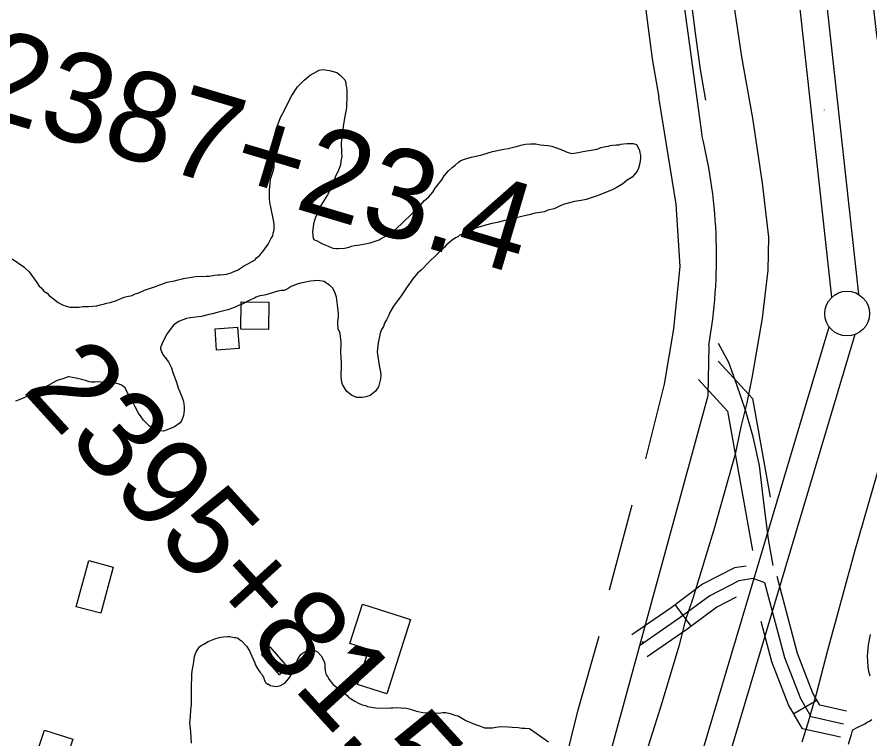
# Model space of a CAD drawing. Extents: x 3250478 to 3288318, y 788638 to 816472.
# Drawn here: x 3273184 to 3274138, y 798809 to 799617 of the extents above; entities that cross this region are included whole.
import ezdxf

# ---------------------------------------------------------------- set-up
doc = ezdxf.new("R2010")
doc.units = 0
for name, color, linetype in [('V-BLDG-OTLN', 7, 'Continuous'), ('V-LEVE-TOET', 7, 'Continuous'), ('V-ROAD-CNTR', 7, 'Continuous'), ('V-SITE-VEGE', 7, 'Continuous'), ('V-SURV-IDEN', 7, 'Continuous'), ('V-SURV-LINE', 7, 'Continuous'), ('V-TOPO-SHOR', 7, 'Continuous')]:
    doc.layers.add(name, color=color, linetype=linetype)

msp = doc.modelspace()

# ---------------------------------------------------------------- linework, layer by layer
at = {"layer": 'V-BLDG-OTLN'}
for points in [[(3273434.64, 799298.23), (3273465.43, 799297.88), (3273465.08, 799267.4), (3273434.29, 799267.75)], [(3273405.28, 799268.05), (3273430.42, 799269.9), (3273432.18, 799246.08), (3273407.04, 799244.23)], [(3273250.19, 798957.18), (3273264.05, 799008.88), (3273291.49, 799001.53), (3273277.63, 798949.82)], [(3273597.4, 798859.8), (3273564.75, 798870.17), (3273577.2, 798909.37), (3273556.07, 798916.08), (3273570.06, 798960.14), (3273623.84, 798943.06)], [(3273486.89, 798889.01), (3273477.48, 798880.83), (3273457.2, 798904.2), (3273466.61, 798912.37)], [(3273236.47, 798779.08), (3273288.71, 798762.05), (3273277.29, 798727.03), (3273253.41, 798734.82), (3273256.16, 798743.25), (3273196.12, 798762.83), (3273214.51, 798819.23), (3273246.19, 798808.9)]]:
    msp.add_lwpolyline(points, close=True, dxfattribs=at)
at = {"layer": 'V-LEVE-TOET'}
msp.add_line((3273994.19, 799572.32), (3273994.4, 799572.11), dxfattribs=at)
for points in [[(3274061.85, 798806.12), (3274068.61, 798827.43), (3274077.85, 798859.88), (3274090.64, 798908.6), (3274121.38, 799020.62), (3274155.1, 799137.91), (3274176.53, 799236.89), (3274179.56, 799265.57), (3274178.42, 799339.31), (3274164.12, 799476.63), (3274145.15, 799599.57), (3274136.56, 799676.08), (3274123.48, 799746.83), (3274114.68, 799810.77), (3274107.78, 799900.28), (3274099.15, 800005.14), (3274089.23, 800127.9), (3274066.66, 800323.54), (3274045.78, 800530.48)], [(3273948, 799946.55), (3273967.99, 799774.99), (3273982.39, 799650.53), (3273994.19, 799572.32), (3274006.26, 799503.85), (3274017.25, 799430.97), (3274024.2, 799370.62), (3274023.72, 799333.67), (3274017.31, 799279.83), (3274006.1, 799215.15), (3273999.99, 799185.17), (3273993.51, 799158.24), (3273986.92, 799127.8), (3273963.93, 799045.72), (3273939.61, 798966.25), (3273931.59, 798942.41), (3273924.1, 798913.17), (3273904.19, 798846.9), (3273867.23, 798730.64)]]:
    msp.add_lwpolyline(points, dxfattribs=at)
at = {"layer": 'V-ROAD-CNTR'}
for p, q in [((3274086.41, 799512.9), (3274086.41, 799512.69)), ((3273937.93, 798935.48), (3273920.04, 798959.56)), ((3273883.4, 798916.53), (3273883.95, 798918.63)), ((3274052.6, 798837.6), (3274078.5, 798852.74))]:
    msp.add_line(p, q, dxfattribs=at)
for points in [[(3273379.45, 804483.77), (3273447.38, 803889.85), (3273529.09, 803156.07), (3273653.03, 802063.62), (3273749.3, 801185.94), (3273833.34, 800447.86), (3273925.06, 799664.27), (3273949.84, 799484.57)], [(3273954.13, 799523.68), (3273948.34, 799558.2), (3273942.97, 799596.13), (3273934.81, 799660.71), (3273923.2, 799765.14), (3273909.88, 799873.4), (3273896.55, 799994.24), (3273881.28, 800130.85), (3273856.57, 800343.54), (3273829.7, 800576.05), (3273808.19, 800775.53), (3273793.36, 800902.76), (3273774.66, 801069.21), (3273759.4, 801199.63), (3273740.91, 801361.39), (3273725.86, 801497.15), (3273705.21, 801684.69), (3273675.7, 801944.97)], [(3273957.41, 799249.49), (3273956.45, 799193.11), (3273836.34, 798753.96)], [(3274029.71, 799003.29), (3274024.48, 799032.66), (3274019.08, 799073.87), (3274014.29, 799115.21), (3274007.23, 799147.25), (3273998.51, 799177.03), (3273989.07, 799205.5), (3273979.76, 799230.39), (3273968.54, 799251.82)], [(3273967.96, 799231.7), (3274006.48, 799189.93), (3274026.27, 799079.87)], [(3273945.9, 799211.37), (3273978.5, 799176.02), (3274006.56, 799019.93)], [(3273999.18, 799002.49), (3273986.43, 799000.53), (3273950.63, 798982.29), (3273915.34, 798956.07), (3273871.45, 798925.82)], [(3274108.2, 798825.76), (3274072.12, 798833.94), (3274060.4, 798853.99), (3274042.49, 798900.1), (3274020.26, 798984.04), (3274007.34, 798988.57), (3273991.1, 798986.07), (3273958.57, 798969.49), (3273924.07, 798943.87), (3273879.97, 798913.47)], [(3274111.51, 798840.39), (3274081.78, 798847.13), (3274073.95, 798860.53), (3274056.78, 798904.75), (3274033.98, 798990.82)], [(3273988.05, 798967.68), (3273966.5, 798956.7), (3273932.8, 798931.67), (3273888.48, 798901.12)], [(3274104.88, 798811.14), (3274062.45, 798820.75), (3274046.85, 798847.45), (3274028.2, 798895.45), (3274016.24, 798940.64)]]:
    msp.add_lwpolyline(points, dxfattribs=at)
msp.add_arc((3273399.38, 799349.19), 566.87, 349.87031, 13.8166, dxfattribs=at)
at = {"layer": 'V-SITE-VEGE'}
for points in [[(3273367.6, 799323.68), (3273370.07, 799324.41), (3273383.52, 799326.42), (3273395.31, 799326.85), (3273398.57, 799327.15), (3273404.69, 799328.17), (3273408.35, 799328.46), (3273411.6, 799328.36), (3273418.12, 799329.36), (3273423.45, 799330.82), (3273425.52, 799331.97), (3273430.45, 799333.84), (3273437.08, 799338.09), (3273450.3, 799345.38), (3273451.58, 799347.37), (3273453.25, 799348.53), (3273455.34, 799350.5), (3273459.13, 799354.84), (3273464.66, 799362.78), (3273467.7, 799368.77), (3273469.83, 799371.95), (3273470.34, 799375.18), (3273471.27, 799378.8), (3273471.45, 799384.48), (3273471.15, 799387.74), (3273469.76, 799395.09), (3273468.31, 799400.41), (3273467.63, 799404.49), (3273466.55, 799408.99), (3273466.32, 799414.28), (3273466.2, 799423.21), (3273467.4, 799435.35), (3273468.33, 799438.98), (3273470.09, 799443.38), (3273471.5, 799449.02), (3273471.81, 799458.75), (3273471.17, 799464.05), (3273471.02, 799472.17), (3273471.2, 799477.85), (3273472.26, 799485.53), (3273473.23, 799490.37), (3273475.47, 799496.79), (3273478.98, 799505.2), (3273482.88, 799512.79), (3273485.06, 799517.59), (3273491.12, 799529.17), (3273497.52, 799538.71), (3273500.88, 799542.25), (3273505.06, 799546.18), (3273511.73, 799551.65), (3273521.66, 799557.41), (3273525.74, 799558.1), (3273533.42, 799557.04), (3273541.46, 799554.75), (3273543.45, 799553.47), (3273545.43, 799551.78), (3273548.18, 799548.85), (3273550.54, 799546.74), (3273551.66, 799543.46), (3273551.58, 799541.03), (3273552.3, 799538.17), (3273552.6, 799534.91), (3273552.84, 799529.62), (3273552.38, 799515.43), (3273551.39, 799509.78), (3273550.44, 799505.75), (3273549.43, 799499.29), (3273548.46, 799494.45), (3273547.82, 799487.16), (3273546.85, 799482.32), (3273546.54, 799472.59), (3273546.83, 799468.93), (3273546.68, 799464.47), (3273546.97, 799460.8), (3273545.99, 799455.56)], [(3273545.99, 799455.56), (3273545.45, 799451.52), (3273543.19, 799444.28), (3273540.6, 799439.49), (3273535.29, 799425.86), (3273530.98, 799417.88), (3273523.69, 799405.94), (3273519.75, 799397.14), (3273517.6, 799393.15), (3273516.66, 799389.12), (3273515.32, 799385.51), (3273514.21, 799376.21), (3273515.21, 799369.27), (3273516.37, 799367.61), (3273518.78, 799366.72), (3273524.77, 799363.69), (3273537.18, 799358.42), (3273540.41, 799357.91), (3273542.85, 799357.83), (3273550.17, 799358.41), (3273555.48, 799359.45), (3273557.96, 799360.59), (3273561.23, 799361.3), (3273567.33, 799361.91), (3273578.78, 799364.39), (3273589.03, 799367.71), (3273591.12, 799369.27), (3273598.95, 799373.08), (3273605.59, 799377.73), (3273617.73, 799389.12), (3273623.6, 799395.02), (3273631.56, 799402.47), (3273634.92, 799406.02), (3273639.56, 799411.55), (3273644.57, 799415.85), (3273648.79, 799421), (3273651.37, 799425.38), (3273658.98, 799434.88), (3273661.56, 799439.26), (3273666.19, 799444.39), (3273670.39, 799448.72), (3273673.71, 799451.05), (3273677.48, 799454.58), (3273680.38, 799456.51), (3273685.31, 799458.39), (3273692.27, 799460.19), (3273703.72, 799462.67), (3273715.61, 799466.34), (3273728.28, 799469.18), (3273733.17, 799469.84), (3273740.54, 799471.63), (3273742.58, 799471.97), (3273747.5, 799473.44), (3273752.4, 799474.49), (3273758.1, 799475.12), (3273764.19, 799474.93), (3273769.03, 799473.96), (3273773.07, 799473.43), (3273777.53, 799473.28), (3273781.97, 799472.33), (3273793.2, 799468.31), (3273799.21, 799465.68), (3273804.03, 799464.31), (3273811.78, 799465.28), (3273816.68, 799466.34), (3273832.6, 799469.08), (3273836.72, 799470.97), (3273842.44, 799472.01), (3273845.29, 799472.32), (3273847.34, 799473.07), (3273850.2, 799473.38), (3273853.87, 799474.08), (3273857.12, 799473.97), (3273859.17, 799474.72), (3273862.02, 799475.03), (3273866.08, 799475.31), (3273868.11, 799475.24), (3273870.56, 799475.57), (3273873, 799475.49), (3273876.61, 799474.16), (3273878.91, 799470.02), (3273880.05, 799467.55), (3273880.37, 799465.1), (3273881.08, 799461.83), (3273880.98, 799458.59), (3273880.4, 799453.33), (3273879, 799447.7), (3273877.28, 799444.5), (3273875.99, 799442.51), (3273871.78, 799437.78), (3273866.39, 799434.3), (3273861.4, 799430.4), (3273853.94, 799425.77), (3273849.4, 799423.48), (3273843.23, 799420.83), (3273832.54, 799416.71), (3273827.2, 799414.85), (3273820.23, 799412.64), (3273814.92, 799411.6), (3273807.18, 799410.63), (3273801.85, 799409.18)], [(3273801.85, 799409.18), (3273794.48, 799406.98), (3273789.13, 799404.71), (3273784.59, 799402.42), (3273777.63, 799400.62), (3273773.93, 799399.11), (3273763.32, 799397.42), (3273756.77, 799395.61), (3273751.46, 799394.56), (3273742.46, 799392.41), (3273734.67, 799390.23), (3273729.37, 799389.18), (3273721.18, 799387.01), (3273715.05, 799385.99), (3273705.23, 799383.46), (3273695.79, 799380.11), (3273692.52, 799379.4), (3273687.99, 799377.52), (3273685.5, 799375.98), (3273681.79, 799374.07), (3273678.91, 799372.94), (3273676.82, 799370.98), (3273674.35, 799369.84), (3273670.61, 799367.12), (3273663.94, 799361.65), (3273661.41, 799358.89), (3273644.25, 799342.8), (3273635.84, 799333.73), (3273631.67, 799330.21), (3273626.59, 799323.88), (3273620.23, 799315.16), (3273613.4, 799304.82), (3273604.91, 799293.32), (3273601.05, 799286.95), (3273599.72, 799283.34), (3273597.12, 799278.15), (3273594.97, 799274.57), (3273593.62, 799270.55), (3273591.49, 799267.37), (3273590.14, 799263.35), (3273587.77, 799252.47), (3273586.63, 799242.36), (3273588.97, 799226.86), (3273590.37, 799219.91), (3273590.65, 799215.84), (3273590.53, 799212.19), (3273588.22, 799203.34), (3273586.95, 799201.75), (3273584.8, 799198.17), (3273578.97, 799193.49), (3273574.05, 799192.02), (3273569.97, 799191.34), (3273565.9, 799191.07), (3273563.47, 799191.14), (3273557.87, 799193.76), (3273552.73, 799197.98), (3273551.17, 799200.07), (3273547.7, 799205.86), (3273546.97, 799208.32), (3273546.34, 799214.02), (3273546.81, 799228.62), (3273546.29, 799237.57), (3273545.98, 799240.42), (3273546.39, 799253.4), (3273545.76, 799259.1), (3273545.08, 799263.18), (3273543.21, 799268.11), (3273542.57, 799273.41), (3273542.66, 799276.24), (3273543.22, 799281.1), (3273543.35, 799285.15), (3273542.75, 799291.67), (3273541.1, 799303.49), (3273539.62, 799308.01), (3273536.95, 799313.37), (3273533.41, 799316.73), (3273530.23, 799318.86), (3273527.46, 799320.98), (3273520.18, 799322.03), (3273512.05, 799321.48), (3273507.97, 799320.79), (3273503.05, 799319.33), (3273501.01, 799318.99), (3273497.32, 799317.89), (3273490.33, 799315.27), (3273487.02, 799313.35), (3273482.48, 799311.06), (3273479.23, 799310.76), (3273475.55, 799310.07), (3273462.03, 799306.03), (3273458.35, 799305.34), (3273455.5, 799305.03), (3273451.39, 799303.54), (3273449.33, 799302.39), (3273445.62, 799300.88), (3273434.89, 799295.14), (3273431.6, 799294.02), (3273427.89, 799292.11), (3273419.68, 799289.13), (3273409.04, 799286.63), (3273402.08, 799284.82)], [(3273178.36, 799346.41), (3273191.47, 799337.46), (3273193.04, 799335.79), (3273197.39, 799332), (3273205.93, 799319.95), (3273208.64, 799315.8), (3273210.61, 799314.12), (3273212.17, 799312.04), (3273213.74, 799310.36), (3273217.71, 799307.8), (3273219.67, 799305.3), (3273222.84, 799303.17), (3273229.98, 799297.66), (3273234.76, 799295.07), (3273238.77, 799293.32), (3273242.79, 799292.38), (3273250.09, 799292.15), (3273253.35, 799292.45), (3273257.43, 799293.13), (3273264.33, 799292.91), (3273273.29, 799293.83), (3273276.97, 799294.93), (3273281.88, 799296), (3273283.93, 799296.74), (3273288.01, 799297.42), (3273294.98, 799299.63), (3273303.63, 799303.42), (3273306.5, 799304.13), (3273312.62, 799305.16), (3273315.93, 799307.08), (3273320.02, 799308.16), (3273326.61, 799311.2), (3273339.75, 799315.65), (3273343.45, 799317.15), (3273348.79, 799319.01), (3273351.26, 799320.15), (3273359.84, 799321.9), (3273363.93, 799322.99), (3273367.6, 799323.68)], [(3273402.08, 799284.82), (3273397.17, 799283.76), (3273390.22, 799281.96), (3273377.58, 799280.33), (3273373.5, 799279.65), (3273367.34, 799277.42), (3273364.87, 799276.28), (3273361.96, 799274.34), (3273358.63, 799271.61), (3273356.52, 799269.24), (3273351.85, 799262.89), (3273349.26, 799258.11), (3273345.79, 799250.91), (3273344.44, 799246.9), (3273344.4, 799245.68), (3273345.89, 799241.57), (3273347.81, 799238.26), (3273353.27, 799231.19), (3273356.71, 799224.58), (3273358.16, 799219.26), (3273362.28, 799208.57), (3273364.1, 799202.02), (3273368.63, 799191.32), (3273370.11, 799186.81), (3273370.72, 799180.7), (3273370.61, 799177.05), (3273370, 799170.98), (3273368.21, 799165.76), (3273366.5, 799162.97), (3273359.86, 799158.31), (3273349.98, 799154.17), (3273347.52, 799153.43), (3273341.46, 799154.44), (3273337.07, 799156.61), (3273333.86, 799157.93), (3273331.88, 799159.21), (3273327.56, 799163.82), (3273325.19, 799165.93), (3273322.87, 799169.65), (3273319.76, 799173.81), (3273315.93, 799180.83), (3273313.64, 799185.37), (3273310.17, 799191.17), (3273308.67, 799194.87), (3273307.5, 799196.53), (3273304.83, 799201.89), (3273300.87, 799204.86), (3273298.07, 799206.17), (3273295.66, 799207.06), (3273273.39, 799208.59), (3273270.94, 799208.26), (3273267.29, 799208.38), (3273264.46, 799208.88), (3273260.45, 799210.22), (3273249.98, 799212.99), (3273245.54, 799213.54), (3273242.32, 799214.46), (3273241.1, 799214.49), (3273236.17, 799212.62), (3273228.79, 799210.43), (3273223.84, 799207.74), (3273218.86, 799204.66), (3273210.19, 799200.07), (3273203.18, 799196.64), (3273201.13, 799195.89), (3273196.58, 799193.2), (3273186.28, 799188.66), (3273182.18, 799187.16)], [(3274138.14, 798879.59), (3274136.36, 798884.83), (3274135.86, 798889.39), (3274135.44, 798896.53), (3274134.96, 798901.73), (3274135.88, 798910.13), (3274136.02, 798914.66), (3274138.34, 798926.26)], [(3273378.93, 798804.55), (3273378.12, 798817.16), (3273377.22, 798827.33), (3273377.84, 798833.81), (3273378.11, 798842.32), (3273379.08, 798847.16), (3273378.9, 798854.07), (3273379.05, 798858.94), (3273378.87, 798865.84), (3273379.36, 798881.25), (3273379.9, 798885.29), (3273381.37, 798892.96), (3273381.46, 798895.8), (3273382.45, 798901.45), (3273384.24, 798906.67), (3273388.07, 798912.23), (3273389.75, 798913.8), (3273392.22, 798914.94), (3273397.61, 798918.42), (3273405.01, 798921.43), (3273409.93, 798922.89), (3273414.82, 798923.55)], [(3273414.82, 798923.55), (3273419.3, 798923.81), (3273421.73, 798923.73), (3273426.57, 798922.76), (3273428.6, 798922.7), (3273430.61, 798922.23), (3273432.58, 798920.54), (3273434.96, 798918.84), (3273439.68, 798913.82), (3273440.46, 798912.98), (3273443.95, 798907.99), (3273444.7, 798905.94), (3273450.01, 798894.41), (3273450.35, 798892.36), (3273452.66, 798888.23)], [(3273452.66, 798888.23), (3273455.75, 798883.67), (3273457.33, 798881.99), (3273458.48, 798879.93), (3273459.64, 798878.27), (3273460.74, 798874.58), (3273462.28, 798872.09), (3273464.26, 798870.4), (3273465.07, 798870.38), (3273467.06, 798869.1), (3273469.07, 798868.63), (3273473.52, 798868.08), (3273475.97, 798868.4), (3273478.43, 798869.14), (3273483.38, 798871.82), (3273488.01, 798876.95), (3273491.87, 798883.32), (3273494.06, 798888.12), (3273494.54, 798890.54), (3273496.31, 798894.95), (3273497.61, 798897.75), (3273501.04, 798903.32), (3273503.13, 798905.28), (3273506.44, 798907.21), (3273508.9, 798907.94), (3273512.17, 798908.65), (3273515.43, 798908.95), (3273517.82, 798907.65), (3273519.82, 798906.78), (3273524.14, 798902.17), (3273527.57, 798895.16), (3273528.28, 798891.89), (3273528.17, 798888.65), (3273528.47, 798885.39), (3273529.55, 798880.89), (3273531.12, 798879.21), (3273533.04, 798875.91), (3273536.92, 798870.51), (3273543.65, 798865.01), (3273545.64, 798863.73), (3273553.16, 798857.8), (3273554.73, 798856.13), (3273556.7, 798854.44), (3273561.48, 798851.45), (3273565.87, 798849.28), (3273569.88, 798847.53), (3273573.5, 798846.6), (3273575.91, 798845.71), (3273584.79, 798844.2), (3273598.98, 798843.75), (3273601.83, 798844.06), (3273604.27, 798843.98), (3273606.71, 798844.31), (3273613.2, 798844.1), (3273615.62, 798843.62), (3273617.66, 798843.96), (3273622.5, 798842.99), (3273627.33, 798841.62), (3273630.53, 798840.3), (3273637.79, 798838.84), (3273646.31, 798838.57), (3273649.95, 798838.05), (3273653.2, 798838.35), (3273655.64, 798838.27), (3273660.12, 798838.94), (3273663.37, 798838.84), (3273668.21, 798837.87), (3273671.41, 798836.55), (3273674.63, 798835.63), (3273677.05, 798835.15), (3273680.24, 798833.42), (3273685.81, 798829.99), (3273693.02, 798826.92), (3273695.42, 798825.63), (3273701.04, 798823.82), (3273706.65, 798821.61), (3273713.15, 798821.81), (3273715.59, 798821.73), (3273719.26, 798822.43), (3273724.56, 798823.07), (3273733.08, 798822.79), (3273737.52, 798822.25), (3273744.42, 798822.02), (3273748.86, 798821.47), (3273752.11, 798821.37), (3273756.96, 798820.81), (3273778.4, 798805.91)], [(3274113.64, 798803.24), (3274115.8, 798809.65), (3274117.23, 798814.14), (3274117.99, 798817.36), (3274118.7, 798819.28), (3274122.67, 798821.75), (3274131.88, 798825.99), (3274134.53, 798827.85), (3274137.16, 798829.06), (3274139.81, 798830.92)]]:
    msp.add_lwpolyline(points, dxfattribs=at)
at = {"layer": 'V-SURV-LINE'}
for points in [[(3274095.19, 799303.37), (3273671.19, 803165.08)], [(3273701.01, 803168.37), (3274125.01, 799306.66)], [(3273858.27, 798486.33), (3274092.2, 799270.3)], [(3274120.94, 799261.7), (3273887.02, 798477.74)]]:
    msp.add_lwpolyline(points, dxfattribs=at)
msp.add_circle((3274112.28, 799285.15), 25, dxfattribs=at)
at = {"layer": 'V-TOPO-SHOR'}
msp.add_line((3273846.48, 798976.07), (3273871.72, 799070.97), dxfattribs=at)
for points in [[(3273845.68, 800046.63), (3273865.42, 799882.52), (3273874.49, 799788.65), (3273881.92, 799720.38), (3273885.53, 799675.51), (3273886.02, 799639.41), (3273887.54, 799621.42), (3273894.15, 799569.99), (3273901.65, 799527.33)], [(3273887.02, 799122.5), (3273907.97, 799205.99), (3273918.29, 799268.08), (3273925.61, 799337.67), (3273921.16, 799407.63), (3273901.65, 799527.33)], [(3273718.66, 798624.81), (3273746.49, 798670.62), (3273765.2, 798706.09), (3273796.02, 798780.01), (3273811.41, 798841.71), (3273835.1, 798924.18)]]:
    msp.add_lwpolyline(points, dxfattribs=at)

# ---------------------------------------------------------------- texts
at = {"layer": 'V-SURV-IDEN'}
for s, rotation, p in [('2387+23.4', 343.39639, (3273132.62, 799510.7)), ('2395+81.5', 312.30417, (3273188.4, 799199.22))]:
    msp.add_text(s, height=100, rotation=rotation, dxfattribs=at).set_placement(p)

doc.saveas('drawing.dxf')
